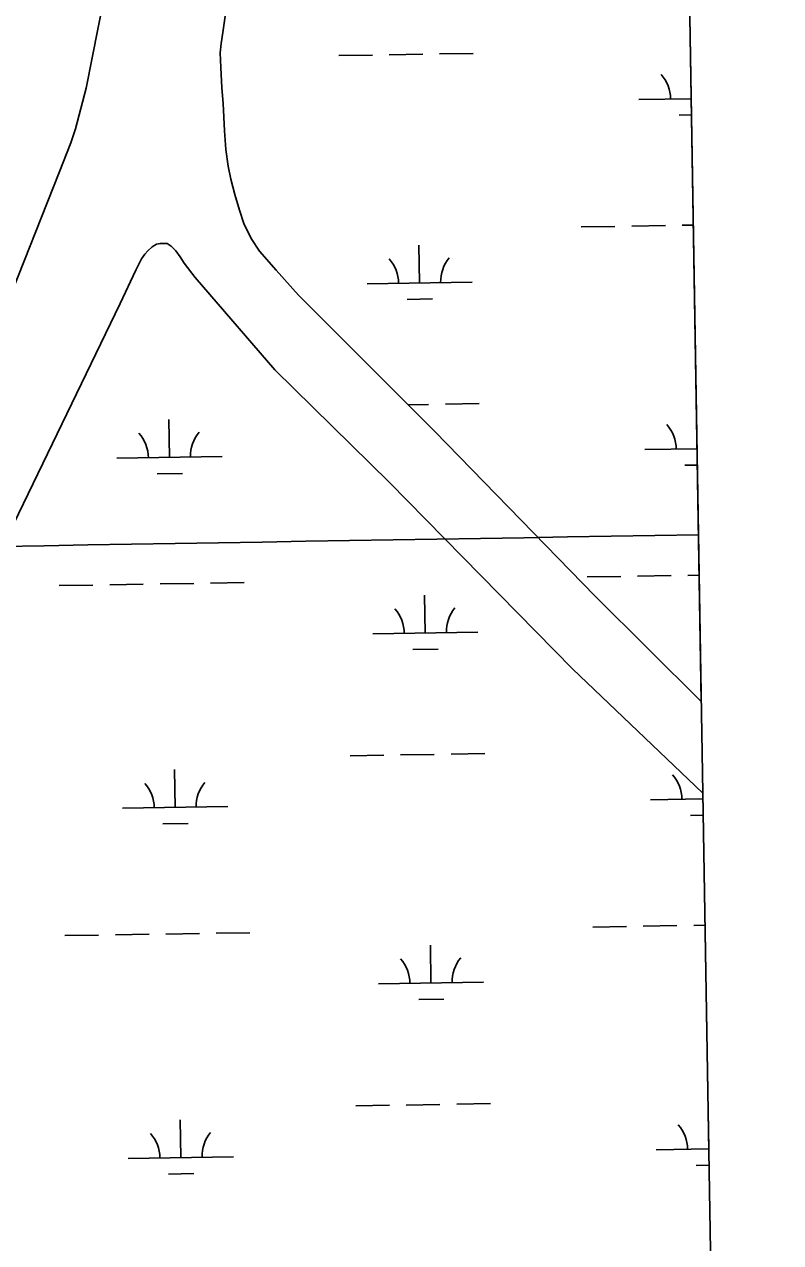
# Model space of a CAD drawing. Extents: x 3855477 to 3893699, y 299188 to 325115.
# Drawn here: x 3890702 to 3891421, y 319613 to 320771 of the extents above; entities that cross this region are included whole.
import ezdxf

# ---------------------------------------------------------------- set-up
doc = ezdxf.new("R2010")
doc.units = 0
for name, color, linetype in [('V-GRID-FRAM', 7, 'Continuous'), ('V-GRID-MAJR', 7, 'Continuous'), ('V-RIVR-EDGE', 7, 'Continuous'), ('V-TOPO-SHOR', 7, 'Continuous'), ('V-WETL-SWMP', 7, 'Continuous')]:
    doc.layers.add(name, color=color, linetype=linetype)

msp = doc.modelspace()

# ---------------------------------------------------------------- linework, layer by layer
at = {"layer": 'V-GRID-FRAM'}
msp.add_lwpolyline([(3859445.3, 322797), (3891292.6, 323315.8), (3891596.8, 305135.9), (3859733.6, 304616.8), (3859445.3, 322797)], dxfattribs=at)
at = {"layer": 'V-GRID-MAJR'}
msp.add_spline([(3859493.4, 319767), (3864801.7, 319851.5), (3870110.1, 319936.8), (3875418.4, 320022.9), (3880726.7, 320109.8), (3886035, 320197.4), (3891343.3, 320285.8)], degree=3, dxfattribs=at)
at = {"layer": 'V-RIVR-EDGE'}
msp.add_spline([(3882913.1, 320040.1), (3882915.6, 320023.3), (3882920.8, 320004.6), (3882925.9, 319994.2), (3882938.6, 319980.2), (3882958.1, 319959.4), (3882969.6, 319947.1), (3882988.7, 319921.1), (3882997.8, 319910.3), (3883016.9, 319894.3), (3883040.8, 319875.1), (3883065.5, 319858.3), (3883074.2, 319851.2), (3883077, 319846.8), (3883076.2, 319838.4), (3883079.4, 319836), (3883089.7, 319829.6), (3883100.9, 319827.6), (3883118.4, 319827.1), (3883127.2, 319826.3), (3883136.7, 319823.5), (3883150.2, 319817.9), (3883163.8, 319815.5), (3883172.5, 319812.3), (3883186.9, 319803.4), (3883204, 319792.6), (3883220.3, 319786.6), (3883247, 319781), (3883267.7, 319771.8), (3883286.4, 319765.3), (3883334.2, 319752.1), (3883358.5, 319742.8), (3883374, 319734.8), (3883397.1, 319726.4), (3883413, 319725.2), (3883429.8, 319723.9), (3883441.3, 319723.1), (3883453.3, 319720.7), (3883466, 319713.1), (3883480, 319705.1), (3883489.9, 319704.3), (3883527.3, 319690.2), (3883553.2, 319677), (3883567.5, 319671.4), (3883604.2, 319655), (3883613.7, 319653.3), (3883624.5, 319652.9), (3883634.4, 319650.1), (3883661.5, 319638.5), (3883676.2, 319631.3), (3883689, 319621.7), (3883706.1, 319614.5), (3883729.2, 319605.6), (3883766.6, 319588.4), (3883795.7, 319578), (3883824, 319569.5), (3883888.4, 319543.1), (3883936.2, 319521.8), (3883952.9, 319515.8), (3884166, 319447.5), (3884193.5, 319441.1), (3884330.9, 319398.5), (3884355.6, 319389.7), (3884375.1, 319382), (3884570.2, 319313.4), (3884589.7, 319305.4), (3884662.9, 319270.9), (3884854.8, 319175.2), (3884883, 319156.4), (3884897.4, 319146.8), (3884909.7, 319140.4), (3884940, 319128.8), (3884943.1, 319128.8), (3884951.9, 319128.7), (3884958.3, 319127.1), (3884973.8, 319120.7), (3884981, 319119.9), (3884992.5, 319118.7), (3885018.8, 319115.4), (3885038.7, 319110.2), (3885055.5, 319103.8), (3885077.8, 319091), (3885091.3, 319083), (3885105.2, 319077.4), (3885120.8, 319072.5), (3885137.9, 319066.5), (3885153.8, 319061.7), (3885176.1, 319054.1), (3885192.4, 319047.2), (3885212.7, 319042), (3885236.6, 319036.4), (3885260.9, 319028.7), (3885280.8, 319023.5), (3885320.3, 319009.5), (3885333.4, 319006.6), (3885341.8, 319010.6), (3885349, 319010.6), (3885360.9, 319007.4), (3885367.3, 319002.2), (3885375.2, 318990.6), (3885390.7, 318976.6), (3885409.8, 318961), (3885442, 318941), (3885463.5, 318930.6), (3885519.6, 318891.4), (3885550.3, 318866.6), (3885563.4, 318858.2), (3885583.3, 318852.6), (3885601.2, 318845.8), (3885609.6, 318839.8), (3885620.7, 318828.2), (3885637.4, 318818.2), (3885654.5, 318811), (3885670.5, 318809.3), (3885686, 318808.9), (3885702.3, 318805.3), (3885731.8, 318796), (3885773.2, 318778.8), (3885814.6, 318765.5), (3885852.1, 318760.3), (3885861.3, 318759.8), (3885864.9, 318764.6), (3885869.6, 318765), (3885880.8, 318765), (3885903.1, 318760.9), (3885937.8, 318754.1), (3885959.3, 318753.2), (3885986, 318750), (3886007.5, 318748.7), (3886012.7, 318748.7), (3886021, 318743.5), (3886024.6, 318743.5), (3886037, 318744.3), (3886045.7, 318744.2), (3886058.5, 318742.6), (3886070, 318737.8), (3886082, 318736.6), (3886104.3, 318732.5), (3886127, 318728.5), (3886153.7, 318723.7), (3886184.8, 318716.8), (3886220.6, 318705.6), (3886238.1, 318702.3), (3886252.9, 318700.7), (3886283.5, 318690.3), (3886299.9, 318684.2), (3886315.4, 318684.2), (3886332.9, 318683.8), (3886350.5, 318679.3), (3886368, 318674.1), (3886377.5, 318674.9), (3886395.1, 318673.2), (3886413.4, 318672), (3886429.7, 318666.8), (3886442.5, 318658.4), (3886451.2, 318653.6), (3886461.2, 318649.6), (3886487.5, 318641.9), (3886521.7, 318631.9), (3886548.8, 318623), (3886589.4, 318610.6), (3886599.4, 318610.2), (3886610.5, 318606.2), (3886629.6, 318593.7), (3886640, 318584.2), (3886659.1, 318574.9), (3886680.6, 318563.7), (3886701.7, 318556.1), (3886720.4, 318549.3), (3886735.5, 318541.3), (3886747, 318538.1), (3886763, 318535.2), (3886783.3, 318525.6), (3886805.6, 318518.4), (3886818.3, 318514.8), (3886870.9, 318500.7), (3886884.8, 318500.7), (3886895.2, 318500.6), (3886902.4, 318496.2), (3886910.3, 318494.2), (3886931.8, 318488.6), (3886964.9, 318480.5), (3886991.2, 318474.1), (3887000, 318474.1), (3887005.5, 318476), (3887011.1, 318481.2), (3887013.9, 318481.6), (3887016.3, 318480.4), (3887017.5, 318474.8), (3887019.1, 318470.8), (3887027.4, 318468), (3887043.4, 318462.8), (3887054.5, 318458.4), (3887069.7, 318456), (3887077.2, 318454), (3887087.6, 318450.7), (3887101.9, 318446.7), (3887154.9, 318424.3), (3887167.6, 318420.7), (3887188.3, 318414.6), (3887203.4, 318407.4), (3887217.4, 318402.2), (3887228.1, 318399.4), (3887240.1, 318394.2), (3887254.8, 318385.4), (3887275.5, 318376.5), (3887283.1, 318370.5), (3887288.6, 318366.2), (3887293.8, 318366.1), (3887302.6, 318364.5), (3887320.9, 318356.1), (3887334.8, 318348.9), (3887347.6, 318344.9), (3887367.1, 318337.7), (3887387.4, 318324.9), (3887405.7, 318317.6), (3887416, 318315.6), (3887424, 318315.2), (3887432.4, 318310.4), (3887439.9, 318306), (3887457.8, 318300.4), (3887483.7, 318289.5), (3887497.3, 318286.3), (3887518, 318277.1), (3887536.3, 318269.1), (3887554.6, 318263.5), (3887566.9, 318261), (3887592, 318252.6), (3887630.7, 318239.8), (3887658.9, 318229.7), (3887684.8, 318222.5), (3887705.9, 318216.9), (3887729.4, 318208.8), (3887756.1, 318199.6), (3887774.8, 318192), (3887794.3, 318184), (3887813.4, 318177.9), (3887834.5, 318168.7), (3887845.3, 318163.1), (3887852, 318156.7), (3887853.6, 318153.1), (3887859.2, 318148.3), (3887867.5, 318142.7), (3887873.9, 318140.7), (3887888.7, 318136.3), (3887904.2, 318132.7), (3887912.9, 318129.1), (3887924.5, 318126.7), (3887934.1, 318127), (3887939.2, 318126.6), (3887957.6, 318119.8), (3887971.5, 318115.8), (3887987.4, 318111.4), (3888004.9, 318104.9), (3888020.5, 318101.7), (3888032.4, 318098.5), (3888062.3, 318083.3), (3888089.4, 318070.8), (3888114.8, 318059.2), (3888138.3, 318051.2), (3888172.2, 318040.4), (3888205.2, 318029.1), (3888225.5, 318024.3), (3888240.7, 318017.9), (3888261, 318005.5), (3888270.5, 317999.1), (3888283.2, 317993.1), (3888296.8, 317985.8), (3888310.7, 317981.8), (3888328.2, 317977), (3888351.3, 317970.6), (3888385.2, 317962.9), (3888403.9, 317956.9), (3888426.2, 317947.7), (3888456.9, 317934.4), (3888480.3, 317921.6), (3888501, 317912.8), (3888524.5, 317903.6), (3888535.7, 317900.4), (3888548.8, 317894.4), (3888572.7, 317886.7), (3888589.4, 317880.3), (3888622.1, 317867.9), (3888643.6, 317858.7), (3888662.7, 317846.7), (3888675, 317839.8), (3888693.7, 317831.8), (3888718.4, 317821.4), (3888732.8, 317816.6), (3888741.1, 317810.6), (3888752.3, 317808.2), (3888769.4, 317803.3), (3888782.9, 317796.9), (3888796.1, 317787.3), (3888809.2, 317778.1), (3888821.5, 317772.1), (3888833.9, 317768.9), (3888876.1, 317752.5), (3888901.6, 317743.6), (3888917.9, 317736.4), (3888936.2, 317728.4), (3888954.9, 317717.2), (3888975.6, 317709.2), (3888995.9, 317704.3), (3889006.7, 317698.7), (3889030.1, 317685.9), (3889058.4, 317669.5), (3889086.7, 317654.7), (3889114.5, 317640.7), (3889137.6, 317630.7), (3889158.3, 317621.4), (3889182.2, 317611.8), (3889201.3, 317602.6), (3889223.2, 317589.8), (3889248.7, 317581.4), (3889267, 317574.9), (3889284.9, 317567.3), (3889318.7, 317550.5), (3889342.2, 317543.7), (3889366.5, 317536), (3889375.3, 317532.8), (3889379.3, 317530), (3889383.6, 317525.2), (3889392.8, 317522), (3889413.1, 317513.6), (3889433.8, 317506.8), (3889450.9, 317498), (3889480.8, 317482), (3889501.1, 317472.7), (3889535.7, 317462.3), (3889554.4, 317453.1), (3889589.1, 317435.9), (3889622.9, 317417), (3889642, 317409.8), (3889673, 317391.8), (3889721.6, 317364.6), (3889737.1, 317353.8), (3889772.5, 317333), (3889784.9, 317326.2), (3889810.7, 317308.2), (3889827.9, 317302.6), (3889858.1, 317286.5), (3889880, 317274.5), (3889894.7, 317269.3), (3889918.2, 317253.7), (3889950, 317230.1), (3889967.5, 317212.9), (3889983, 317195.8), (3890012.1, 317173.8), (3890106, 317108.6), (3890125.4, 317093.8), (3890144.9, 317082.6), (3890167.6, 317075), (3890186.3, 317064.9), (3890221.8, 317046.9), (3890258, 317025.3), (3890331.2, 316987.7), (3890369.8, 316967.6), (3890390.9, 316957.6), (3890407.6, 316945.6), (3890422.7, 316932), (3890429.5, 316927.2), (3890449, 316914), (3890471.7, 316903.6), (3890490, 316896.4), (3890500, 316888), (3890521, 316869.2), (3890535, 316861.6), (3890551.3, 316852.8), (3890573.2, 316840), (3890585.9, 316827.2), (3890608.2, 316813.6), (3890639.2, 316793.6), (3890667.5, 316774.4), (3890678.6, 316764.4), (3890688.5, 316754.4), (3890700.9, 316746.8), (3890712.8, 316743.2), (3890739.5, 316735.2), (3890774.5, 316714.8), (3890820.3, 316686.8), (3890859.3, 316660.8), (3890897.1, 316634.8), (3890934.9, 316609.6), (3890937.7, 316609.6), (3890950.8, 316605.9), (3890969.5, 316592.3), (3890995.4, 316573.5), (3891054.6, 316535.1), (3891075.7, 316526.3), (3891110.8, 316503.1), (3891142.2, 316482.7), (3891182.8, 316458.7), (3891207, 316441.9), (3891221.8, 316435.9), (3891228.9, 316432.3), (3891244.9, 316421.9), (3891276.7, 316396.3), (3891289, 316391.1), (3891298.2, 316384.7), (3891322.8, 316368.3), (3891339.9, 316353.9), (3891357.1, 316344.7), (3891370.6, 316337.1), (3891398.4, 316318.3), (3891409.8, 316310.6)], degree=3, dxfattribs=at)
at = {"layer": 'V-TOPO-SHOR'}
for points in [[(3890242, 319490.9), (3890295.9, 319617.6), (3890350.2, 319765.5), (3890426.1, 319939.9), (3890544, 320209.4), (3890642, 320413.8), (3890691.2, 320517.8), (3890735.4, 320629.9), (3890746.5, 320658.1), (3890751.1, 320671.6), (3890761.1, 320710.1), (3890789.3, 320853.1), (3890808, 320930.5), (3890817.8, 320967.9), (3890844.8, 321050), (3890927.8, 321294.4), (3890987.6, 321483.5), (3891073.6, 321745.2)], [(3891346, 320127.3), (3891245, 320227.4), (3891092.5, 320384.2), (3890962.9, 320513.5), (3890941.7, 320537.1), (3890926, 320555.4), (3890917.9, 320567.4), (3890911.2, 320581.4), (3890906.9, 320594.3), (3890902.6, 320609.1), (3890898.7, 320623.7), (3890896.3, 320635.9), (3890894, 320651.9), (3890892.7, 320669.6), (3890891.5, 320695.5), (3890890.1, 320710.5), (3890889.2, 320729.9), (3890888.7, 320743.6), (3890889.4, 320752.4), (3890891, 320763), (3890893.3, 320778.5)], [(3890344.7, 319558.9), (3890417.6, 319702.6), (3890496.9, 319876.1), (3890580.5, 320069.5), (3890687.7, 320286.7), (3890793.5, 320505.4), (3890808.5, 320537.2), (3890813.9, 320548), (3890816.9, 320552.3), (3890819.7, 320555.5), (3890823.9, 320559.5), (3890828.1, 320561.8), (3890831.7, 320562.6), (3890838.3, 320562.4), (3890841.9, 320560), (3890846.3, 320555.6), (3890850.4, 320549.8), (3890854.4, 320543.8), (3890864.9, 320530.1), (3890940.4, 320442.4), (3891049.5, 320335.5), (3891223.5, 320158.3), (3891347.4, 320040.2)]]:
    msp.add_lwpolyline(points, dxfattribs=at)
at = {"layer": 'V-WETL-SWMP'}
for p, q in [((3891329.7, 321100.1), (3891346, 320127.3)), ((3890891, 320763), (3890893.3, 320778.5)), ((3890889.4, 320752.4), (3890891, 320763)), ((3890888.7, 320743.6), (3890889.4, 320752.4)), ((3890889.2, 320729.9), (3890888.7, 320743.6)), ((3891097.2, 320742.6), (3891129.2, 320743.2)), ((3891001.3, 320741.1), (3891033.3, 320741.6)), ((3891049.3, 320741.9), (3891081.2, 320742.4)), ((3890890.1, 320710.5), (3890889.2, 320729.9)), ((3890891.5, 320695.5), (3890890.1, 320710.5)), ((3891286.8, 320699.3), (3891336.4, 320700.1)), ((3890892.7, 320669.6), (3890891.5, 320695.5)), ((3891325.1, 320684.5), (3891336.7, 320684.7)), ((3890894, 320651.9), (3890892.7, 320669.6)), ((3890896.3, 320635.9), (3890894, 320651.9)), ((3890898.7, 320623.7), (3890896.3, 320635.9)), ((3890902.6, 320609.1), (3890898.7, 320623.7)), ((3890906.9, 320594.3), (3890902.6, 320609.1)), ((3890911.2, 320581.4), (3890906.9, 320594.3)), ((3890917.9, 320567.4), (3890911.2, 320581.4)), ((3891231.9, 320578.3), (3891263.9, 320578.8)), ((3891279.9, 320579.1), (3891311.9, 320579.6)), ((3891327.9, 320579.9), (3891338.4, 320580)), ((3890819.7, 320555.5), (3890823.9, 320559.5)), ((3890823.9, 320559.5), (3890828.1, 320561.8)), ((3890828.1, 320561.8), (3890831.7, 320562.6)), ((3890831.7, 320562.6), (3890838.3, 320562.4)), ((3890838.3, 320562.4), (3890841.9, 320560)), ((3890841.9, 320560), (3890846.3, 320555.6)), ((3890926, 320555.4), (3890917.9, 320567.4)), ((3891078.2, 320525.1), (3891077.6, 320561.1)), ((3890808.5, 320537.2), (3890813.9, 320548)), ((3890813.9, 320548), (3890816.9, 320552.3)), ((3890816.9, 320552.3), (3890819.7, 320555.5)), ((3890846.3, 320555.6), (3890850.4, 320549.8)), ((3890850.4, 320549.8), (3890854.4, 320543.8)), ((3890941.7, 320537.1), (3890926, 320555.4)), ((3890793.5, 320505.4), (3890808.5, 320537.2)), ((3890854.4, 320543.8), (3890864.9, 320530.1)), ((3890962.9, 320513.5), (3890941.7, 320537.1)), ((3890864.9, 320530.1), (3890940.4, 320442.4)), ((3891028.2, 320524.2), (3891128.2, 320525.9)), ((3891092.5, 320384.2), (3890962.9, 320513.5)), ((3890687.7, 320286.7), (3890793.5, 320505.4)), ((3891066.4, 320509.4), (3891090.4, 320509.8)), ((3890940.4, 320442.4), (3891049.6, 320335.5)), ((3891067.2, 320409.4), (3891086.7, 320409.7)), ((3891102.7, 320410), (3891134.7, 320410.5)), ((3890840.4, 320359.3), (3890839.8, 320395.3)), ((3891245, 320227.4), (3891092.5, 320384.2)), ((3891292.2, 320366.7), (3891342, 320367.5)), ((3890790.4, 320358.5), (3890890.4, 320360.1)), ((3891330.5, 320351.8), (3891342.2, 320352)), ((3890828.6, 320343.7), (3890852.6, 320344.1)), ((3891049.6, 320335.5), (3891223.5, 320158.3)), ((3891237.4, 320245.7), (3891269.4, 320246.2)), ((3891285.4, 320246.5), (3891317.3, 320247)), ((3891333.3, 320247.2), (3891344, 320247.4)), ((3890735.5, 320237.5), (3890767.5, 320238)), ((3890783.5, 320238.3), (3890815.5, 320238.8)), ((3890831.5, 320239.1), (3890863.5, 320239.6)), ((3890879.5, 320239.8), (3890911.5, 320240.4)), ((3891083.6, 320192.4), (3891083, 320228.4)), ((3891346, 320127.3), (3891245, 320227.4)), ((3891033.6, 320191.6), (3891133.6, 320193.2)), ((3891071.9, 320176.8), (3891095.9, 320177.2)), ((3891223.5, 320158.3), (3891347.4, 320040.2)), ((3891012.1, 320075.8), (3891044.1, 320076.3)), ((3891060.1, 320076.6), (3891092.1, 320077.1)), ((3891108.1, 320077.4), (3891140.1, 320077.9)), ((3890845.8, 320026.7), (3890845.2, 320062.7)), ((3891347.4, 320040.2), (3891362.3, 319150.7)), ((3890795.8, 320025.9), (3890895.8, 320027.5)), ((3891297.7, 320034), (3891347.5, 320034.8)), ((3891335.9, 320019.2), (3891347.8, 320019.4)), ((3890834.1, 320011), (3890858.1, 320011.4)), ((3891242.8, 319913), (3891274.8, 319913.6)), ((3891290.8, 319913.8), (3891322.8, 319914.4)), ((3891338.8, 319914.6), (3891349.5, 319914.8)), ((3890740.9, 319904.9), (3890772.9, 319905.4)), ((3890788.9, 319905.7), (3890820.9, 319906.2)), ((3890836.9, 319906.4), (3890868.9, 319907)), ((3890884.9, 319907.2), (3890916.9, 319907.7)), ((3891089, 319859.8), (3891088.4, 319895.8)), ((3891039, 319859), (3891139, 319860.6)), ((3891077.3, 319844.2), (3891101.3, 319844.6)), ((3891017.5, 319743.2), (3891049.5, 319743.7)), ((3891065.5, 319744), (3891097.5, 319744.5)), ((3891113.5, 319744.7), (3891145.5, 319745.3)), ((3891353.1, 319702.2), (3891352.5, 319738.2)), ((3890851.2, 319694), (3890850.6, 319730)), ((3891303.1, 319701.4), (3891353.1, 319702.2)), ((3890801.2, 319693.2), (3890901.2, 319694.9)), ((3890839.5, 319678.4), (3890863.5, 319678.8)), ((3891341.3, 319686.6), (3891353.3, 319686.8))]:
    msp.add_line(p, q, dxfattribs=at)
msp.add_lwpolyline([(3890789.3, 320853.1), (3890761.1, 320710.1), (3890751.1, 320671.6), (3890746.5, 320658.1), (3890735.4, 320629.9), (3890691.2, 320517.8), (3890642, 320413.8), (3890544, 320209.4), (3890426.1, 319939.9), (3890350.2, 319765.5), (3890295.9, 319617.6), (3890242, 319490.9)], dxfattribs=at)
for centre, start, end in [((3891281.6, 320699.7), 0.1615, 41.7052), ((3891023, 320524.6), 0.1615, 41.7052), ((3891133.4, 320526.4), 140.1615, 181.7052), ((3891287, 320367), 0.1615, 41.7052), ((3890785.1, 320358.9), 0.1615, 41.7052), ((3890895.6, 320360.7), 140.1615, 181.7052), ((3891028.4, 320192), 0.1615, 41.7052), ((3891138.8, 320193.8), 140.1615, 181.7052), ((3890790.6, 320026.2), 0.1615, 41.7052), ((3890901, 320028), 140.1615, 181.7052), ((3891292.4, 320034.4), 0.1615, 41.7052), ((3891033.8, 319859.4), 0.1615, 41.7052), ((3891144.3, 319861.2), 140.1615, 181.7052), ((3891297.8, 319701.8), 0.1615, 41.7052), ((3890796, 319693.6), 0.1615, 41.7052), ((3890906.5, 319695.4), 140.1615, 181.7052)]:
    msp.add_arc(centre, 35.2, start, end, dxfattribs=at)

doc.saveas('drawing.dxf')
